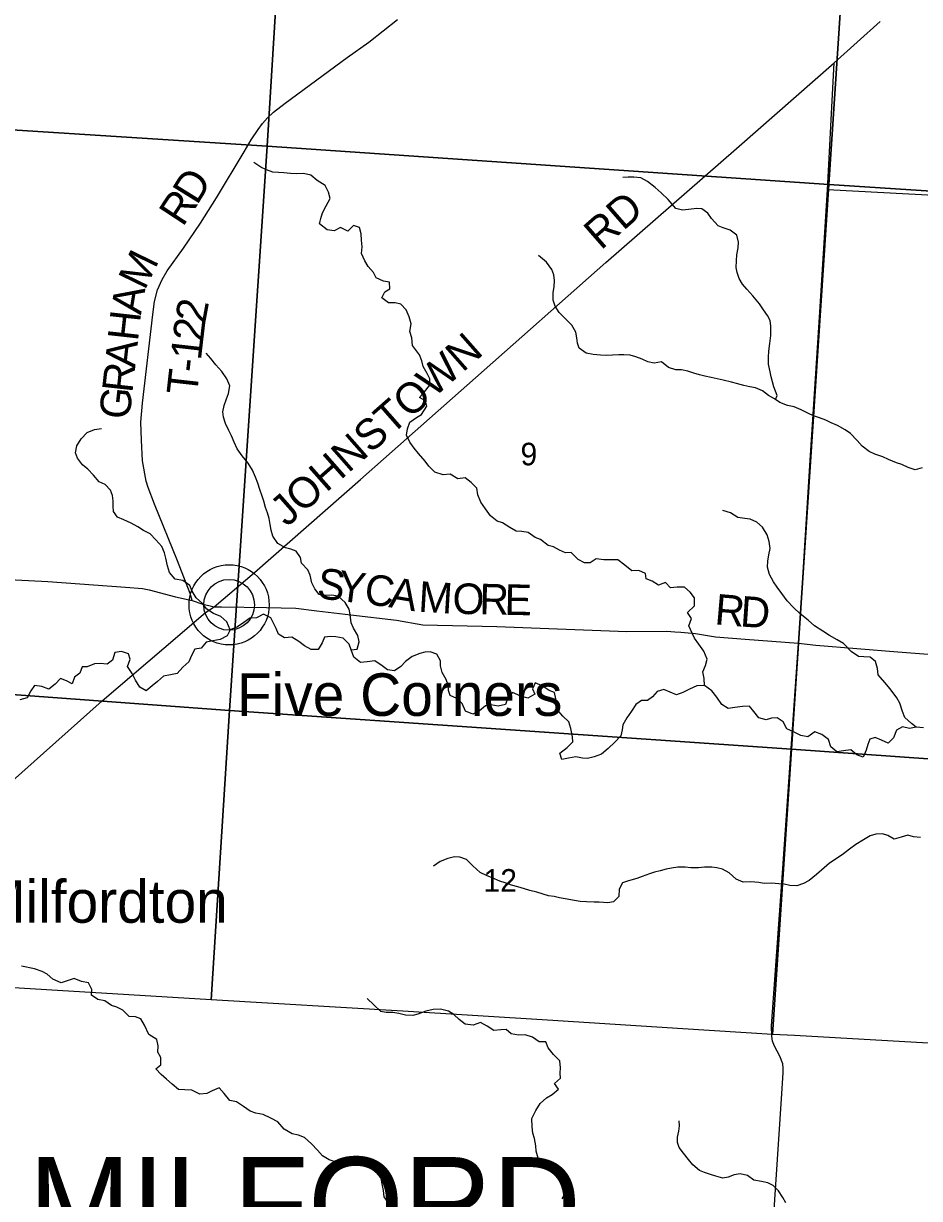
# Model space of a CAD drawing. Extents: x 1759416 to 2214760, y 252598 to 1116833.
# Drawn here: x 1941074 to 1949862, y 838110 to 849628 of the extents above; entities that cross this region are included whole.
import ezdxf

# ---------------------------------------------------------------- set-up
doc = ezdxf.new("R2010")
doc.units = 0
for name, color, linetype in [('GM_X_County_Road', 7, 'Continuous'), ('GM_X_County_Road_Text', 7, 'Continuous'), ('GM_X_Minor_River', 7, 'Continuous'), ('GM_X_Section', 7, 'Continuous'), ('GM_X_Section_Text', 7, 'Continuous'), ('GM_X_Township_Road', 7, 'Continuous'), ('GM_X_Township_Road_Text', 7, 'Continuous'), ('GM_X_Township_Text', 7, 'Continuous'), ('GM_X_Unincorporated', 7, 'Continuous'), ('GM_X_Unincorporated_Location', 7, 'Continuous'), ('GM_X_Unincorporated_Text', 7, 'Continuous')]:
    doc.layers.add(name, color=color, linetype=linetype)

msp = doc.modelspace()

# ---------------------------------------------------------------- linework, layer by layer
at = {"layer": 'GM_X_County_Road'}
for points in [[(1935510, 837861), (1935825, 838147), (1936837, 839022), (1937694, 839755), (1938351, 840317), (1938835, 840740), (1938885, 840780), (1939022, 840867), (1939658, 841266), (1940425, 841746), (1940475, 841780), (1940599, 841880), (1941847, 842990), (1942451, 843505), (1942859, 843854), (1942943, 843911), (1943340, 844248), (1944379, 845159), (1945506, 846154), (1946787, 847284), (1948068, 848404), (1949025, 849243), (1949476, 849648)], [(1948677, 843554), (1948713, 844093), (1948794, 845395), (1948880, 846749), (1948960, 847997), (1949025, 849243)], [(1934305, 844596), (1936424, 844455), (1937654, 844359), (1938123, 844337), (1938448, 844375), (1939846, 844232), (1941314, 844157), (1942075, 844104), (1942242, 844090), (1942308, 844076), (1942566, 844009), (1942728, 843973), (1942823, 843940), (1942943, 843911)], [(1942943, 843911), (1943015, 843911), (1943459, 843902), (1943745, 843897), (1943951, 843871), (1944286, 843830), (1944734, 843779), (1944991, 843732), (1945717, 843717), (1946991, 843668), (1947385, 843670), (1947463, 843666), (1947522, 843662), (1947666, 843648), (1947860, 843616), (1948152, 843592), (1948677, 843554), (1948847, 843534), (1949650, 843468), (1950331, 843416)], [(1948431, 837901), (1948509, 839087), (1948525, 839343), (1948525, 839389), (1948521, 839430), (1948493, 839504), (1948441, 839602), (1948421, 839654), (1948413, 839700), (1948410, 839803), (1948514, 841253), (1948677, 843554)]]:
    msp.add_lwpolyline(points, dxfattribs=at)
at = {"layer": 'GM_X_Minor_River'}
for points in [[(1944311, 847648), (1944257, 847593), (1944183, 847628), (1944122, 847595), (1944053, 847606), (1943979, 847663), (1943990, 847715), (1944007, 847771), (1944044, 847840), (1944083, 847912), (1944066, 847976), (1944032, 848039), (1943955, 848090), (1943892, 848141), (1943820, 848156), (1943756, 848155), (1943694, 848158), (1943628, 848163), (1943576, 848166), (1943520, 848172), (1943458, 848193), (1943402, 848220), (1943335, 848265)], [(1948449, 845943), (1948466, 845982), (1948435, 846065), (1948409, 846165), (1948399, 846215), (1948380, 846288), (1948381, 846356), (1948386, 846416), (1948395, 846492), (1948404, 846570), (1948405, 846661), (1948398, 846717), (1948373, 846767), (1948333, 846820), (1948292, 846879), (1948227, 846960), (1948168, 847023), (1948125, 847074), (1948093, 847130), (1948074, 847186), (1948065, 847237), (1948066, 847301), (1948072, 847359), (1948083, 847429), (1948086, 847483), (1948071, 847552), (1948004, 847603), (1947938, 847624), (1947886, 847644), (1947821, 847717), (1947786, 847770), (1947728, 847811), (1947678, 847814), (1947596, 847805), (1947538, 847797), (1947472, 847814), (1947397, 847902), (1947328, 847967), (1947269, 848020), (1947195, 848079), (1947130, 848114), (1947060, 848121), (1947004, 848123), (1946952, 848118)], [(1947753, 843139), (1947750, 843208), (1947737, 843272), (1947764, 843334), (1947779, 843398), (1947746, 843476), (1947697, 843545), (1947657, 843602), (1947632, 843653), (1947599, 843725), (1947626, 843795), (1947587, 843854), (1947656, 843921), (1947655, 843999), (1947614, 844054), (1947558, 844103), (1947486, 844102), (1947420, 844097), (1947371, 844147), (1947302, 844122), (1947239, 844161), (1947181, 844184), (1947174, 844236), (1947110, 844267), (1947042, 844262), (1946973, 844319), (1946905, 844372), (1946841, 844371), (1946765, 844372), (1946691, 844379), (1946631, 844342), (1946577, 844341), (1946515, 844374), (1946446, 844441), (1946390, 844439), (1946330, 844464), (1946272, 844499), (1946221, 844512), (1946145, 844569), (1946094, 844588), (1946024, 844637), (1945962, 844648), (1945908, 844652), (1945843, 844689), (1945773, 844734), (1945719, 844751), (1945656, 844802), (1945605, 844869), (1945560, 844936), (1945529, 845009), (1945520, 845073), (1945464, 845130), (1945405, 845175), (1945333, 845166), (1945259, 845209), (1945189, 845204), (1945109, 845229), (1945050, 845288), (1945013, 845338), (1944950, 845413), (1944906, 845464), (1944865, 845523), (1944832, 845594), (1944841, 845656), (1944864, 845719), (1944928, 845765), (1944979, 845796), (1945030, 845876), (1945017, 845928), (1944957, 845961), (1945008, 846018), (1945055, 846080), (1945060, 846144), (1945034, 846197), (1944993, 846267), (1944982, 846322), (1944959, 846380), (1944890, 846471), (1944883, 846546), (1944864, 846610), (1944875, 846684), (1944858, 846752), (1944827, 846821), (1944775, 846878), (1944721, 846891), (1944653, 846890), (1944588, 846939), (1944617, 846998), (1944667, 847026), (1944664, 847094), (1944606, 847103), (1944533, 847136), (1944507, 847186), (1944454, 847245), (1944421, 847300), (1944390, 847372), (1944395, 847439), (1944391, 847505), (1944386, 847565), (1944369, 847627), (1944311, 847648)], [(1949186, 845609), (1949132, 845646), (1949059, 845687), (1948997, 845714), (1948945, 845739), (1948881, 845764), (1948824, 845783), (1948772, 845805), (1948702, 845840), (1948633, 845869), (1948567, 845884), (1948491, 845913), (1948440, 845950), (1948382, 845983), (1948321, 846026), (1948253, 846055), (1948197, 846066), (1948139, 846081), (1948069, 846098), (1948018, 846112), (1947936, 846133), (1947878, 846146), (1947820, 846157), (1947758, 846170), (1947706, 846185), (1947650, 846201), (1947591, 846220), (1947529, 846233), (1947471, 846232), (1947399, 846257), (1947332, 846310), (1947259, 846297), (1947198, 846310), (1947142, 846337), (1947080, 846362), (1947026, 846376), (1946962, 846381), (1946912, 846380), (1946852, 846377), (1946788, 846375), (1946734, 846376), (1946662, 846385), (1946592, 846398), (1946523, 846445), (1946508, 846496), (1946502, 846548), (1946493, 846602), (1946454, 846671), (1946391, 846734), (1946329, 846795), (1946290, 846856), (1946269, 846916), (1946268, 846992), (1946279, 847048), (1946284, 847110), (1946276, 847163), (1946255, 847215), (1946204, 847288), (1946125, 847355)], [(1944287, 843489), (1944348, 843494), (1944367, 843568), (1944355, 843628), (1944312, 843701), (1944289, 843754), (1944278, 843834), (1944267, 843888), (1944230, 843951), (1944162, 844016), (1944094, 844023), (1944042, 844020), (1943974, 844031), (1943931, 844087), (1943902, 844144), (1943885, 844220), (1943864, 844271), (1943802, 844338), (1943791, 844392), (1943750, 844457), (1943696, 844474), (1943644, 844488), (1943569, 844532), (1943520, 844602), (1943505, 844663), (1943495, 844717), (1943484, 844775), (1943467, 844832), (1943449, 844884), (1943430, 844945), (1943415, 844995), (1943394, 845061), (1943373, 845122), (1943349, 845180), (1943320, 845251), (1943279, 845318), (1943218, 845389), (1943169, 845459), (1943140, 845524), (1943113, 845587), (1943089, 845637), (1943056, 845708), (1943037, 845768), (1943030, 845822), (1943041, 845884), (1943067, 845948), (1943086, 846002), (1943097, 846076), (1943070, 846145), (1943019, 846218), (1942960, 846281), (1942911, 846343), (1942865, 846396)], [(1943103, 843685), (1943068, 843762), (1943009, 843815), (1942939, 843846), (1942872, 843887), (1942830, 843942), (1942769, 843999), (1942730, 844065), (1942705, 844120), (1942637, 844169), (1942563, 844182), (1942508, 844247), (1942487, 844313), (1942472, 844388), (1942459, 844440), (1942432, 844501), (1942372, 844566), (1942317, 844625), (1942253, 844658), (1942196, 844694), (1942132, 844731), (1942057, 844762), (1941997, 844789), (1941958, 844846), (1941954, 844898), (1941953, 844948), (1941948, 845001), (1941929, 845053), (1941875, 845110), (1941816, 845135), (1941760, 845200), (1941707, 845259), (1941654, 845303), (1941603, 845368), (1941583, 845419), (1941598, 845487), (1941641, 845558), (1941700, 845618), (1941772, 845647), (1941841, 845658)], [(1949890, 845271), (1949821, 845252), (1949750, 845277), (1949690, 845304), (1949636, 845320), (1949558, 845355), (1949503, 845380), (1949423, 845405), (1949369, 845432), (1949300, 845485), (1949251, 845542), (1949186, 845609)], [(1949831, 842730), (1949784, 842767), (1949717, 842826), (1949697, 842885), (1949668, 842965), (1949639, 843018), (1949574, 843105), (1949523, 843168), (1949458, 843243), (1949449, 843307), (1949432, 843374), (1949378, 843416), (1949316, 843421), (1949264, 843424), (1949193, 843471), (1949116, 843550), (1949054, 843587), (1948981, 843628), (1948915, 843671), (1948832, 843725), (1948769, 843778), (1948691, 843841), (1948626, 843904), (1948563, 843969), (1948512, 844040), (1948467, 844103), (1948430, 844155), (1948390, 844228), (1948373, 844298), (1948374, 844359), (1948385, 844421), (1948398, 844483), (1948389, 844551), (1948368, 844615), (1948321, 844692), (1948267, 844741), (1948200, 844770), (1948148, 844775), (1948082, 844786), (1948008, 844831), (1947935, 844854)], [(1946671, 842438), (1946607, 842423), (1946557, 842425), (1946491, 842440), (1946419, 842427), (1946353, 842412), (1946335, 842477), (1946406, 842530), (1946463, 842587), (1946460, 842637), (1946443, 842718), (1946422, 842782), (1946364, 842839), (1946309, 842902), (1946300, 842956), (1946296, 843007), (1946281, 843069), (1946230, 843090), (1946162, 843135), (1946094, 843164), (1946066, 843106), (1946091, 843054), (1946022, 843016), (1945951, 843035), (1945871, 843070), (1945826, 843017), (1945801, 842951), (1945731, 842936), (1945657, 842949), (1945605, 842940), (1945548, 842892), (1945482, 842857), (1945408, 842888), (1945377, 842961), (1945326, 843010), (1945258, 843041), (1945243, 843091), (1945241, 843141), (1945220, 843196), (1945181, 843266), (1945164, 843331), (1945165, 843381), (1945129, 843446), (1945064, 843470), (1945012, 843467), (1944961, 843454), (1944885, 843423), (1944820, 843375), (1944776, 843324), (1944713, 843283), (1944643, 843292), (1944592, 843330), (1944520, 843381), (1944444, 843372), (1944380, 843365), (1944314, 843418), (1944287, 843489), (1944268, 843543), (1944209, 843602), (1944139, 843617), (1944087, 843618), (1944025, 843611), (1944004, 843557), (1943963, 843493), (1943897, 843492), (1943832, 843527), (1943776, 843570), (1943705, 843611), (1943634, 843606), (1943577, 843641), (1943552, 843699), (1943526, 843750), (1943499, 843802), (1943427, 843837), (1943359, 843802), (1943295, 843799), (1943236, 843756), (1943172, 843715), (1943103, 843685), (1943072, 843624), (1943004, 843590), (1942932, 843577), (1942867, 843564), (1942818, 843505), (1942754, 843496), (1942721, 843432), (1942697, 843370), (1942636, 843319), (1942583, 843257), (1942515, 843244), (1942447, 843231), (1942390, 843177), (1942335, 843136), (1942278, 843087), (1942215, 843124), (1942174, 843190), (1942139, 843257), (1942094, 843326), (1942122, 843398), (1942103, 843448), (1942037, 843471)], [(1942037, 843471), (1941971, 843462), (1941946, 843388), (1941896, 843347), (1941826, 843356), (1941772, 843352), (1941699, 843321), (1941649, 843322), (1941628, 843260), (1941576, 843219), (1941553, 843155), (1941497, 843185), (1941437, 843206), (1941385, 843151), (1941324, 843104), (1941254, 843129), (1941182, 843140), (1941146, 843088), (1941109, 843018), (1941040, 842999)], [(1949901, 842723), (1949831, 842730), (1949763, 842717), (1949695, 842732), (1949637, 842701), (1949608, 842625), (1949555, 842574), (1949491, 842603), (1949426, 842630), (1949375, 842612), (1949355, 842560), (1949340, 842506), (1949309, 842437), (1949247, 842458), (1949188, 842508), (1949116, 842499), (1949050, 842488), (1948992, 842539), (1948971, 842610), (1948904, 842659), (1948836, 842684), (1948767, 842636), (1948699, 842649), (1948628, 842684), (1948560, 842713), (1948525, 842782), (1948466, 842823), (1948412, 842820), (1948359, 842802), (1948287, 842821), (1948238, 842884), (1948195, 842935), (1948127, 842932), (1948051, 842923), (1947986, 842914), (1947923, 842951), (1947874, 843024), (1947825, 843088), (1947753, 843139), (1947677, 843134), (1947607, 843103), (1947542, 843070), (1947480, 843047), (1947416, 843074), (1947355, 843101), (1947288, 843080), (1947245, 843028), (1947193, 842993), (1947135, 842991), (1947080, 842952), (1947039, 842888), (1946991, 842821), (1946952, 842753), (1946945, 842703), (1946932, 842647), (1946873, 842584), (1946808, 842522), (1946742, 842465), (1946671, 842438)], [(1949873, 841649), (1949805, 841656), (1949747, 841671), (1949683, 841653), (1949615, 841634), (1949553, 841669), (1949499, 841684), (1949435, 841683), (1949377, 841664), (1949312, 841626), (1949238, 841581), (1949177, 841534), (1949116, 841489), (1949054, 841447), (1948979, 841398), (1948926, 841353), (1948853, 841285), (1948780, 841228), (1948724, 841197), (1948658, 841174), (1948592, 841179), (1948534, 841190), (1948482, 841194), (1948412, 841201), (1948340, 841198), (1948288, 841209), (1948208, 841214), (1948134, 841211), (1948064, 841242), (1947997, 841303), (1947931, 841338), (1947875, 841353), (1947824, 841359), (1947753, 841358), (1947695, 841351), (1947621, 841350), (1947563, 841359), (1947491, 841358), (1947429, 841347), (1947377, 841337), (1947319, 841322), (1947264, 841309), (1947214, 841293), (1947142, 841268), (1947089, 841247), (1947007, 841224), (1946949, 841203), (1946916, 841141), (1946913, 841069), (1946860, 841019), (1946804, 841008), (1946722, 841015), (1946670, 841014), (1946596, 841017), (1946534, 841020), (1946480, 841031), (1946388, 841048), (1946332, 841057), (1946280, 841069), (1946223, 841078), (1946109, 841112), (1946041, 841129), (1945989, 841147), (1945924, 841166), (1945862, 841183), (1945798, 841206), (1945746, 841221), (1945672, 841252), (1945617, 841277), (1945553, 841306), (1945480, 841371), (1945419, 841432), (1945353, 841455), (1945301, 841458), (1945237, 841444), (1945162, 841413), (1945096, 841368)], [(1944661, 838057), (1944612, 838125), (1944605, 838188), (1944595, 838238), (1944584, 838306), (1944569, 838361), (1944510, 838414), (1944454, 838426), (1944388, 838435), (1944314, 838440), (1944260, 838449), (1944202, 838460), (1944132, 838471), (1944072, 838488), (1944007, 838529), (1943959, 838583), (1943900, 838646), (1943829, 838708), (1943773, 838732), (1943709, 838745), (1943630, 838790), (1943569, 838861), (1943501, 838898), (1943426, 838934), (1943352, 838947), (1943296, 838967), (1943233, 839012), (1943165, 839057), (1943097, 839070), (1943044, 839139), (1942993, 839194), (1942926, 839167), (1942874, 839140), (1942804, 839132), (1942724, 839172), (1942656, 839175), (1942594, 839179), (1942531, 839230), (1942476, 839279), (1942424, 839326), (1942373, 839381), (1942423, 839422), (1942422, 839491), (1942393, 839543), (1942394, 839607), (1942383, 839668), (1942305, 839717), (1942261, 839810), (1942225, 839872), (1942172, 839891), (1942112, 839894), (1942048, 839957), (1941991, 839986), (1941937, 840001), (1941871, 840048), (1941804, 840060), (1941742, 840103), (1941745, 840160), (1941712, 840224), (1941644, 840237), (1941570, 840266), (1941494, 840241), (1941443, 840224), (1941362, 840261), (1941308, 840308), (1941257, 840335), (1941181, 840360), (1941055, 840389)], [(1946359, 838106), (1946400, 838180), (1946427, 838231), (1946435, 838281), (1946364, 838343), (1946302, 838365), (1946241, 838390), (1946171, 838435), (1946122, 838506), (1946103, 838575), (1946100, 838625), (1946085, 838699), (1946071, 838752), (1946062, 838812), (1946061, 838894), (1946098, 838972), (1946141, 839040), (1946204, 839097), (1946258, 839128), (1946323, 839181), (1946282, 839236), (1946341, 839290), (1946337, 839340), (1946342, 839392), (1946335, 839458), (1946274, 839523), (1946219, 839586), (1946199, 839646), (1946133, 839645), (1946068, 839690), (1945996, 839713), (1945928, 839712), (1945858, 839725), (1945807, 839768), (1945755, 839765), (1945686, 839758), (1945621, 839801), (1945555, 839834), (1945485, 839810), (1945405, 839818), (1945346, 839864), (1945296, 839915), (1945243, 839948), (1945165, 839965), (1945091, 839962), (1945020, 839947), (1944942, 839916), (1944892, 839905), (1944822, 839908), (1944756, 839923), (1944698, 839933), (1944630, 839934), (1944578, 839943), (1944511, 840008), (1944444, 840069)], [(1948552, 838069), (1948521, 838119), (1948479, 838186), (1948428, 838239), (1948374, 838263), (1948314, 838278), (1948239, 838289), (1948175, 838334), (1948105, 838353), (1948045, 838342), (1947987, 838319), (1947935, 838311), (1947865, 838328), (1947813, 838347), (1947755, 838366), (1947703, 838383), (1947638, 838440), (1947597, 838491), (1947548, 838555), (1947506, 838610), (1947489, 838660), (1947488, 838711), (1947503, 838771), (1947507, 838821), (1947504, 838873)]]:
    msp.add_lwpolyline(points, dxfattribs=at)
at = {"layer": 'GM_X_Section'}
for points in [[(1938302, 853567), (1938441, 853560), (1941257, 853401), (1942772, 853308), (1943761, 853254), (1943464, 848425), (1937995, 848774)], [(1943761, 853254), (1944495, 853208), (1945889, 853114), (1947340, 853023), (1949013, 852911), (1949295, 852892), (1948973, 848051), (1943464, 848425)], [(1949295, 852892), (1950209, 852838), (1951234, 852778), (1953061, 852672), (1954816, 852572), (1954521, 847897), (1954507, 847691), (1948973, 848051)], [(1937995, 848774), (1943464, 848425), (1943095, 842894), (1937583, 843299)], [(1943464, 848425), (1948973, 848051), (1948608, 842514), (1943095, 842894)], [(1948973, 848051), (1954507, 847691), (1954169, 842378), (1954151, 842124), (1948608, 842514)], [(1943095, 842894), (1942915, 840059), (1940488, 840203), (1938603, 840316), (1937355, 840393), (1937583, 843299)], [(1948608, 842514), (1948422, 839719), (1947542, 839774), (1946213, 839857), (1944794, 839945), (1942915, 840059), (1943095, 842894)], [(1954151, 842124), (1953967, 839393), (1952693, 839474), (1951349, 839551), (1949946, 839632), (1948637, 839707), (1948422, 839719), (1948608, 842514)]]:
    msp.add_lwpolyline(points, close=True, dxfattribs=at)
at = {"layer": 'GM_X_Township_Road'}
for points in [[(1942728, 843973), (1942710, 844039), (1942584, 844361), (1942359, 844916), (1942297, 845081), (1942277, 845143), (1942243, 845340), (1942233, 845544), (1942226, 845721), (1942243, 845906), (1942342, 846775), (1942360, 846904), (1942389, 847017), (1942434, 847119), (1942484, 847202), (1942643, 847427), (1942812, 847672), (1942967, 847919), (1943238, 848371), (1943308, 848488), (1943375, 848590), (1943419, 848648), (1943466, 848702), (1943527, 848759), (1943642, 848848), (1944250, 849294), (1944460, 849446), (1944744, 849668)], [(1953694, 847704), (1953046, 847742), (1951109, 847883), (1948960, 847997)]]:
    msp.add_lwpolyline(points, dxfattribs=at)
at = {"layer": 'GM_X_Unincorporated'}
for radius in [393, 249]:
    msp.add_circle((1943091, 843929), radius, dxfattribs=at)
at = {"layer": 'GM_X_Unincorporated_Location'}
msp.add_line((1943091, 843929), (1943091, 843929), dxfattribs=at)

# ---------------------------------------------------------------- texts
at = {"layer": 'GM_X_County_Road_Text'}
for s, rotation, p in [('RD', 41.1854, (1946738, 847400)), ('JOHNSTOWN', 41.3446, (1943658, 844686)), ('S', 352.8402, (1943944, 843997)), ('Y', 352.8343, (1944145, 843972)), ('C', 352.7133, (1944407, 843939)), ('A', 350.8102, (1944649, 843908)), ('M', 356.5765, (1944942, 843862)), ('O', 358.8439, (1945280, 843842)), ('R', 358.8173, (1945544, 843837)), ('E', 358.8128, (1945790, 843832)), ('R', 355.1271, (1947847, 843739)), ('D', 356.0939, (1948098, 843718))]:
    msp.add_text(s, height=300, rotation=rotation, dxfattribs=at).set_placement(p)
at = {"layer": 'GM_X_Section_Text'}
for s, p in [('9', (1945949, 845297)), ('12', (1945586, 841118))]:
    msp.add_text(s, height=221, rotation=0, dxfattribs=at).set_placement(p)
at = {"layer": 'GM_X_Township_Road_Text'}
for s, rotation, p in [('D', 58.2448, (1942776, 847840)), ('R', 56.7678, (1942637, 847627)), ('M', 64.0716, (1942263, 847005)), ('A', 80.4335, (1942226, 846766)), ('2', 79.6468, (1942855, 846679)), ('H', 83.7, (1942197, 846508)), ('2', 83.3357, (1942835, 846502)), ('A', 83.762, (1942169, 846246)), ('1', 83.5177, (1942814, 846320)), ('R', 83.761, (1942142, 846001)), ('T', 83.5523, (1942775, 845976)), ('-', 83.5457, (1942800, 846199)), ('G', 83.7624, (1942113, 845739))]:
    msp.add_text(s, height=300, rotation=rotation, dxfattribs=at).set_placement(p)
at = {"layer": 'GM_X_Township_Text'}
msp.add_text('MILFORD', height=900, rotation=0, dxfattribs=at).set_placement((1941125, 837616))
at = {"layer": 'GM_X_Unincorporated_Text'}
for s, p in [('Five Corners', (1943168, 842841)), ('Milfordton', (1940630, 840813))]:
    msp.add_text(s, height=417, rotation=0, dxfattribs=at).set_placement(p)

doc.saveas('drawing.dxf')
